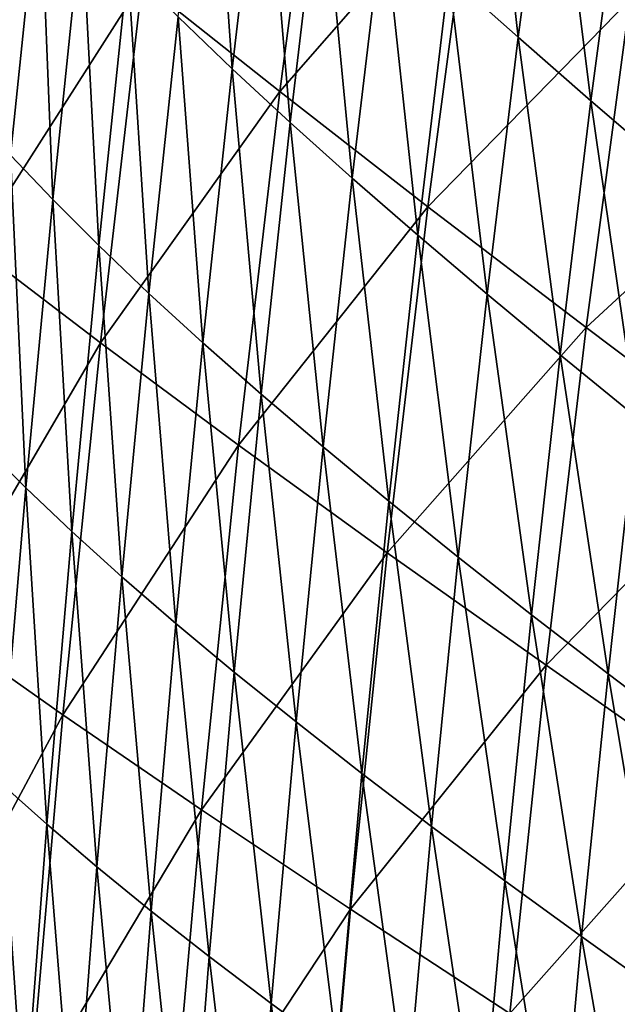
# Model space of a CAD drawing. Header units: millimetres. Extents: x -300 to 300, y -500 to 500.
# Tile 570 of 656: x -269 to -245, y 159 to 198. Entities that reach past the tile are written whole.
import ezdxf

# ---------------------------------------------------------------- set-up
doc = ezdxf.new("R2010")
doc.units = ezdxf.units.MM
doc.header["$LTSCALE"] = 81.481481
doc.layers.add('20', color=7, linetype='CONTINUOUS')
doc.layers.add('22', color=7, linetype='CONTINUOUS')

msp = doc.modelspace()

# ---------------------------------------------------------------- linework, layer by layer
at = {"layer": '20', "color": 7, "linetype": 'CONTINUOUS'}
for points in [[(-258.525, 194.927, 44.74), (-256.763, 208.301, 44.878), (-263.896, 199.194, 41.657), (-258.525, 194.927, 44.74)], [(-258.525, 194.927, 44.74), (-251.008, 203.528, 47.781), (-256.763, 208.301, 44.878), (-258.525, 194.927, 44.74)], [(-252.747, 190.436, 47.641), (-251.008, 203.528, 47.781), (-258.525, 194.927, 44.74), (-252.747, 190.436, 47.641)], [(-252.747, 190.436, 47.641), (-244.87, 198.522, 50.507), (-251.008, 203.528, 47.781), (-252.747, 190.436, 47.641)], [(-270.475, 188.9, 38.266), (-263.896, 199.194, 41.657), (-268.842, 203.232, 38.386), (-270.475, 188.9, 38.266)], [(-265.517, 185.12, 41.532), (-263.896, 199.194, 41.657), (-270.475, 188.9, 38.266), (-265.517, 185.12, 41.532)], [(-265.517, 185.12, 41.532), (-258.525, 194.927, 44.74), (-263.896, 199.194, 41.657), (-265.517, 185.12, 41.532)], [(-246.581, 185.729, 50.365), (-244.87, 198.522, 50.507), (-252.747, 190.436, 47.641), (-246.581, 185.729, 50.365)], [(-246.581, 185.729, 50.365), (-238.366, 193.289, 53.06), (-244.87, 198.522, 50.507), (-246.581, 185.729, 50.365)], [(-260.129, 181.129, 44.611), (-258.525, 194.927, 44.74), (-265.517, 185.12, 41.532), (-260.129, 181.129, 44.611)], [(-260.129, 181.129, 44.611), (-252.747, 190.436, 47.641), (-258.525, 194.927, 44.74), (-260.129, 181.129, 44.611)], [(-240.044, 180.812, 52.918), (-238.366, 193.289, 53.06), (-246.581, 185.729, 50.365), (-240.044, 180.812, 52.918)], [(-254.331, 176.934, 47.509), (-252.747, 190.436, 47.641), (-260.129, 181.129, 44.611), (-254.331, 176.934, 47.509)], [(-254.331, 176.934, 47.509), (-246.581, 185.729, 50.365), (-252.747, 190.436, 47.641), (-254.331, 176.934, 47.509)], [(-271.948, 174.112, 38.154), (-265.517, 185.12, 41.532), (-270.475, 188.9, 38.266), (-271.948, 174.112, 38.154)], [(-248.139, 172.54, 50.232), (-246.581, 185.729, 50.365), (-254.331, 176.934, 47.509), (-248.139, 172.54, 50.232)], [(-248.139, 172.54, 50.232), (-240.044, 180.812, 52.918), (-246.581, 185.729, 50.365), (-248.139, 172.54, 50.232)], [(-266.98, 170.604, 41.415), (-265.517, 185.12, 41.532), (-271.948, 174.112, 38.154), (-266.98, 170.604, 41.415)], [(-266.98, 170.604, 41.415), (-260.129, 181.129, 44.611), (-265.517, 185.12, 41.532), (-266.98, 170.604, 41.415)], [(-261.578, 166.904, 44.49), (-260.129, 181.129, 44.611), (-266.98, 170.604, 41.415), (-261.578, 166.904, 44.49)], [(-261.578, 166.904, 44.49), (-254.331, 176.934, 47.509), (-260.129, 181.129, 44.611), (-261.578, 166.904, 44.49)], [(-241.573, 167.952, 52.784), (-240.044, 180.812, 52.918), (-248.139, 172.54, 50.232), (-241.573, 167.952, 52.784)], [(-255.761, 163.017, 47.386), (-254.331, 176.934, 47.509), (-261.578, 166.904, 44.49), (-255.761, 163.017, 47.386)], [(-255.761, 163.017, 47.386), (-248.139, 172.54, 50.232), (-254.331, 176.934, 47.509), (-255.761, 163.017, 47.386)], [(-273.265, 158.865, 38.051), (-266.98, 170.604, 41.415), (-271.948, 174.112, 38.154), (-273.265, 158.865, 38.051)], [(-249.547, 158.948, 50.107), (-248.139, 172.54, 50.232), (-255.761, 163.017, 47.386), (-249.547, 158.948, 50.107)], [(-249.547, 158.948, 50.107), (-241.573, 167.952, 52.784), (-248.139, 172.54, 50.232), (-249.547, 158.948, 50.107)], [(-268.289, 155.641, 41.306), (-266.98, 170.604, 41.415), (-273.265, 158.865, 38.051), (-268.289, 155.641, 41.306)], [(-268.289, 155.641, 41.306), (-261.578, 166.904, 44.49), (-266.98, 170.604, 41.415), (-268.289, 155.641, 41.306)], [(-242.956, 154.704, 52.66), (-241.573, 167.952, 52.784), (-249.547, 158.948, 50.107), (-242.956, 154.704, 52.66)], [(-262.875, 152.245, 44.378), (-261.578, 166.904, 44.49), (-268.289, 155.641, 41.306), (-262.875, 152.245, 44.378)], [(-262.875, 152.245, 44.378), (-255.761, 163.017, 47.386), (-261.578, 166.904, 44.49), (-262.875, 152.245, 44.378)], [(-257.042, 148.68, 47.272), (-255.761, 163.017, 47.386), (-262.875, 152.245, 44.378), (-257.042, 148.68, 47.272)], [(-257.042, 148.68, 47.272), (-249.547, 158.948, 50.107), (-255.761, 163.017, 47.386), (-257.042, 148.68, 47.272)]]:
    msp.add_3dface(points, dxfattribs=at)
at = {"layer": '22', "color": 7, "linetype": 'CONTINUOUS'}
for points in [[(-251.926, 199.461, 31.008), (-250.624, 209.359, 31.092), (-249.226, 197.049, 32.445), (-251.926, 199.461, 31.008)], [(-249.226, 197.049, 32.445), (-250.624, 209.359, 31.092), (-247.931, 206.84, 32.533), (-249.226, 197.049, 32.445)], [(-262.493, 197.85, 24.934), (-261.267, 208.389, 24.993), (-260.382, 195.822, 26.466), (-262.493, 197.85, 24.934)], [(-260.382, 195.822, 26.466), (-261.267, 208.389, 24.993), (-259.157, 206.267, 26.532), (-260.382, 195.822, 26.466)], [(-249.226, 197.049, 32.445), (-247.931, 206.84, 32.533), (-246.387, 194.567, 33.849), (-249.226, 197.049, 32.445)], [(-246.387, 194.567, 33.849), (-247.931, 206.84, 32.533), (-245.1, 204.246, 33.941), (-246.387, 194.567, 33.849)], [(-260.382, 195.822, 26.466), (-259.157, 206.267, 26.532), (-258.118, 193.724, 27.977), (-260.382, 195.822, 26.466)], [(-258.118, 193.724, 27.977), (-259.157, 206.267, 26.532), (-256.895, 204.071, 28.049), (-258.118, 193.724, 27.977)], [(-269.022, 192.447, 20.227), (-269.376, 205.256, 18.686), (-267.887, 203.511, 20.259), (-269.022, 192.447, 20.227)], [(-258.118, 193.724, 27.977), (-256.895, 204.071, 28.049), (-255.703, 191.557, 29.465), (-258.118, 193.724, 27.977)], [(-255.703, 191.557, 29.465), (-256.895, 204.071, 28.049), (-254.483, 201.802, 29.542), (-255.703, 191.557, 29.465)], [(-246.387, 194.567, 33.849), (-245.1, 204.246, 33.941), (-243.413, 192.016, 35.22), (-246.387, 194.567, 33.849)], [(-269.022, 192.447, 20.227), (-267.887, 203.511, 20.259), (-267.381, 190.715, 21.786), (-269.022, 192.447, 20.227)], [(-267.381, 190.715, 21.786), (-267.887, 203.511, 20.259), (-266.244, 201.695, 21.827), (-267.381, 190.715, 21.786)], [(-255.703, 191.557, 29.465), (-254.483, 201.802, 29.542), (-253.142, 189.323, 30.926), (-255.703, 191.557, 29.465)], [(-253.142, 189.323, 30.926), (-254.483, 201.802, 29.542), (-251.926, 199.461, 31.008), (-253.142, 189.323, 30.926)], [(-267.381, 190.715, 21.786), (-266.244, 201.695, 21.827), (-265.585, 188.917, 23.337), (-267.381, 190.715, 21.786)], [(-265.585, 188.917, 23.337), (-266.244, 201.695, 21.827), (-264.447, 199.808, 23.387), (-265.585, 188.917, 23.337)], [(-265.585, 188.917, 23.337), (-264.447, 199.808, 23.387), (-263.632, 187.052, 24.877), (-265.585, 188.917, 23.337)], [(-263.632, 187.052, 24.877), (-264.447, 199.808, 23.387), (-262.493, 197.85, 24.934), (-263.632, 187.052, 24.877)], [(-253.142, 189.323, 30.926), (-251.926, 199.461, 31.008), (-250.436, 187.022, 32.36), (-253.142, 189.323, 30.926)], [(-250.436, 187.022, 32.36), (-251.926, 199.461, 31.008), (-249.226, 197.049, 32.445), (-250.436, 187.022, 32.36)], [(-263.632, 187.052, 24.877), (-262.493, 197.85, 24.934), (-261.521, 185.122, 26.402), (-263.632, 187.052, 24.877)], [(-261.521, 185.122, 26.402), (-262.493, 197.85, 24.934), (-260.382, 195.822, 26.466), (-261.521, 185.122, 26.402)], [(-250.436, 187.022, 32.36), (-249.226, 197.049, 32.445), (-247.591, 184.656, 33.761), (-250.436, 187.022, 32.36)], [(-247.591, 184.656, 33.761), (-249.226, 197.049, 32.445), (-246.387, 194.567, 33.849), (-247.591, 184.656, 33.761)], [(-261.521, 185.122, 26.402), (-260.382, 195.822, 26.466), (-259.255, 183.126, 27.908), (-261.521, 185.122, 26.402)], [(-259.255, 183.126, 27.908), (-260.382, 195.822, 26.466), (-258.118, 193.724, 27.977), (-259.255, 183.126, 27.908)], [(-247.591, 184.656, 33.761), (-246.387, 194.567, 33.849), (-244.608, 182.224, 35.129), (-247.591, 184.656, 33.761)], [(-244.608, 182.224, 35.129), (-246.387, 194.567, 33.849), (-243.413, 192.016, 35.22), (-244.608, 182.224, 35.129)], [(-259.255, 183.126, 27.908), (-258.118, 193.724, 27.977), (-256.838, 181.067, 29.391), (-259.255, 183.126, 27.908)], [(-256.838, 181.067, 29.391), (-258.118, 193.724, 27.977), (-255.703, 191.557, 29.465), (-256.838, 181.067, 29.391)], [(-270.07, 181.109, 20.198), (-269.022, 192.447, 20.227), (-268.433, 179.466, 21.747), (-270.07, 181.109, 20.198)], [(-268.433, 179.466, 21.747), (-269.022, 192.447, 20.227), (-267.381, 190.715, 21.786), (-268.433, 179.466, 21.747)], [(-256.838, 181.067, 29.391), (-255.703, 191.557, 29.465), (-254.273, 178.944, 30.849), (-256.838, 181.067, 29.391)], [(-254.273, 178.944, 30.849), (-255.703, 191.557, 29.465), (-253.142, 189.323, 30.926), (-254.273, 178.944, 30.849)], [(-268.433, 179.466, 21.747), (-267.381, 190.715, 21.786), (-266.639, 177.761, 23.29), (-268.433, 179.466, 21.747)], [(-266.639, 177.761, 23.29), (-267.381, 190.715, 21.786), (-265.585, 188.917, 23.337), (-266.639, 177.761, 23.29)], [(-254.273, 178.944, 30.849), (-253.142, 189.323, 30.926), (-251.562, 176.758, 32.278), (-254.273, 178.944, 30.849)], [(-251.562, 176.758, 32.278), (-253.142, 189.323, 30.926), (-250.436, 187.022, 32.36), (-251.562, 176.758, 32.278)], [(-266.639, 177.761, 23.29), (-265.585, 188.917, 23.337), (-264.687, 175.994, 24.823), (-266.639, 177.761, 23.29)], [(-264.687, 175.994, 24.823), (-265.585, 188.917, 23.337), (-263.632, 187.052, 24.877), (-264.687, 175.994, 24.823)], [(-264.687, 175.994, 24.823), (-263.632, 187.052, 24.877), (-262.575, 174.166, 26.342), (-264.687, 175.994, 24.823)], [(-262.575, 174.166, 26.342), (-263.632, 187.052, 24.877), (-261.521, 185.122, 26.402), (-262.575, 174.166, 26.342)], [(-251.562, 176.758, 32.278), (-250.436, 187.022, 32.36), (-248.71, 174.511, 33.677), (-251.562, 176.758, 32.278)], [(-248.71, 174.511, 33.677), (-250.436, 187.022, 32.36), (-247.591, 184.656, 33.761), (-248.71, 174.511, 33.677)], [(-262.575, 174.166, 26.342), (-261.521, 185.122, 26.402), (-260.308, 172.277, 27.842), (-262.575, 174.166, 26.342)], [(-260.308, 172.277, 27.842), (-261.521, 185.122, 26.402), (-259.255, 183.126, 27.908), (-260.308, 172.277, 27.842)], [(-248.71, 174.511, 33.677), (-247.591, 184.656, 33.761), (-245.721, 172.203, 35.043), (-248.71, 174.511, 33.677)], [(-245.721, 172.203, 35.043), (-247.591, 184.656, 33.761), (-244.608, 182.224, 35.129), (-245.721, 172.203, 35.043)], [(-260.308, 172.277, 27.842), (-259.255, 183.126, 27.908), (-257.889, 170.328, 29.32), (-260.308, 172.277, 27.842)], [(-257.889, 170.328, 29.32), (-259.255, 183.126, 27.908), (-256.838, 181.067, 29.391), (-257.889, 170.328, 29.32)], [(-245.721, 172.203, 35.043), (-244.608, 182.224, 35.129), (-242.597, 169.836, 36.374), (-245.721, 172.203, 35.043)], [(-269.4, 167.945, 21.71), (-270.07, 181.109, 20.198), (-268.433, 179.466, 21.747), (-269.4, 167.945, 21.71)], [(-257.889, 170.328, 29.32), (-256.838, 181.067, 29.391), (-255.32, 168.32, 30.774), (-257.889, 170.328, 29.32)], [(-255.32, 168.32, 30.774), (-256.838, 181.067, 29.391), (-254.273, 178.944, 30.849), (-255.32, 168.32, 30.774)], [(-269.4, 167.945, 21.71), (-268.433, 179.466, 21.747), (-267.608, 166.337, 23.245), (-269.4, 167.945, 21.71)], [(-267.608, 166.337, 23.245), (-268.433, 179.466, 21.747), (-266.639, 177.761, 23.29), (-267.608, 166.337, 23.245)], [(-255.32, 168.32, 30.774), (-254.273, 178.944, 30.849), (-252.605, 166.254, 32.201), (-255.32, 168.32, 30.774)], [(-252.605, 166.254, 32.201), (-254.273, 178.944, 30.849), (-251.562, 176.758, 32.278), (-252.605, 166.254, 32.201)], [(-267.608, 166.337, 23.245), (-266.639, 177.761, 23.29), (-265.657, 164.672, 24.772), (-267.608, 166.337, 23.245)], [(-265.657, 164.672, 24.772), (-266.639, 177.761, 23.29), (-264.687, 175.994, 24.823), (-265.657, 164.672, 24.772)], [(-252.605, 166.254, 32.201), (-251.562, 176.758, 32.278), (-249.748, 164.131, 33.597), (-252.605, 166.254, 32.201)], [(-249.748, 164.131, 33.597), (-251.562, 176.758, 32.278), (-248.71, 174.511, 33.677), (-249.748, 164.131, 33.597)], [(-265.657, 164.672, 24.772), (-264.687, 175.994, 24.823), (-263.546, 162.95, 26.285), (-265.657, 164.672, 24.772)], [(-263.546, 162.95, 26.285), (-264.687, 175.994, 24.823), (-262.575, 174.166, 26.342), (-263.546, 162.95, 26.285)], [(-249.748, 164.131, 33.597), (-248.71, 174.511, 33.677), (-246.752, 161.952, 34.96), (-249.748, 164.131, 33.597)], [(-246.752, 161.952, 34.96), (-248.71, 174.511, 33.677), (-245.721, 172.203, 35.043), (-246.752, 161.952, 34.96)], [(-263.546, 162.95, 26.285), (-262.575, 174.166, 26.342), (-261.278, 161.172, 27.78), (-263.546, 162.95, 26.285)], [(-261.278, 161.172, 27.78), (-262.575, 174.166, 26.342), (-260.308, 172.277, 27.842), (-261.278, 161.172, 27.78)], [(-261.278, 161.172, 27.78), (-260.308, 172.277, 27.842), (-258.857, 159.339, 29.254), (-261.278, 161.172, 27.78)], [(-258.857, 159.339, 29.254), (-260.308, 172.277, 27.842), (-257.889, 170.328, 29.32), (-258.857, 159.339, 29.254)], [(-246.752, 161.952, 34.96), (-245.721, 172.203, 35.043), (-243.621, 159.716, 36.29), (-246.752, 161.952, 34.96)], [(-243.621, 159.716, 36.29), (-245.721, 172.203, 35.043), (-242.597, 169.836, 36.374), (-243.621, 159.716, 36.29)], [(-258.857, 159.339, 29.254), (-257.889, 170.328, 29.32), (-256.285, 157.451, 30.704), (-258.857, 159.339, 29.254)], [(-256.285, 157.451, 30.704), (-257.889, 170.328, 29.32), (-255.32, 168.32, 30.774), (-256.285, 157.451, 30.704)], [(-256.285, 157.451, 30.704), (-255.32, 168.32, 30.774), (-253.567, 155.509, 32.127), (-256.285, 157.451, 30.704)], [(-253.567, 155.509, 32.127), (-255.32, 168.32, 30.774), (-252.605, 166.254, 32.201), (-253.567, 155.509, 32.127)], [(-270.284, 156.15, 21.675), (-269.4, 167.945, 21.71), (-268.494, 154.644, 23.203), (-270.284, 156.15, 21.675)], [(-268.494, 154.644, 23.203), (-269.4, 167.945, 21.71), (-267.608, 166.337, 23.245), (-268.494, 154.644, 23.203)], [(-268.494, 154.644, 23.203), (-267.608, 166.337, 23.245), (-266.545, 153.085, 24.723), (-268.494, 154.644, 23.203)], [(-266.545, 153.085, 24.723), (-267.608, 166.337, 23.245), (-265.657, 164.672, 24.772), (-266.545, 153.085, 24.723)], [(-253.567, 155.509, 32.127), (-252.605, 166.254, 32.201), (-250.705, 153.514, 33.521), (-253.567, 155.509, 32.127)], [(-250.705, 153.514, 33.521), (-252.605, 166.254, 32.201), (-249.748, 164.131, 33.597), (-250.705, 153.514, 33.521)], [(-266.545, 153.085, 24.723), (-265.657, 164.672, 24.772), (-264.434, 151.474, 26.23), (-266.545, 153.085, 24.723)], [(-264.434, 151.474, 26.23), (-265.657, 164.672, 24.772), (-263.546, 162.95, 26.285), (-264.434, 151.474, 26.23)], [(-250.705, 153.514, 33.521), (-249.748, 164.131, 33.597), (-247.703, 151.467, 34.882), (-250.705, 153.514, 33.521)], [(-247.703, 151.467, 34.882), (-249.748, 164.131, 33.597), (-246.752, 161.952, 34.96), (-247.703, 151.467, 34.882)], [(-264.434, 151.474, 26.23), (-263.546, 162.95, 26.285), (-262.166, 149.812, 27.721), (-264.434, 151.474, 26.23)], [(-262.166, 149.812, 27.721), (-263.546, 162.95, 26.285), (-261.278, 161.172, 27.78), (-262.166, 149.812, 27.721)], [(-247.703, 151.467, 34.882), (-246.752, 161.952, 34.96), (-244.565, 149.368, 36.21), (-247.703, 151.467, 34.882)], [(-244.565, 149.368, 36.21), (-246.752, 161.952, 34.96), (-243.621, 159.716, 36.29), (-244.565, 149.368, 36.21)], [(-262.166, 149.812, 27.721), (-261.278, 161.172, 27.78), (-259.743, 148.098, 29.191), (-262.166, 149.812, 27.721)], [(-259.743, 148.098, 29.191), (-261.278, 161.172, 27.78), (-258.857, 159.339, 29.254), (-259.743, 148.098, 29.191)], [(-259.743, 148.098, 29.191), (-258.857, 159.339, 29.254), (-257.169, 146.334, 30.637), (-259.743, 148.098, 29.191)], [(-257.169, 146.334, 30.637), (-258.857, 159.339, 29.254), (-256.285, 157.451, 30.704), (-257.169, 146.334, 30.637)]]:
    msp.add_3dface(points, dxfattribs=at)

doc.saveas('drawing.dxf')
